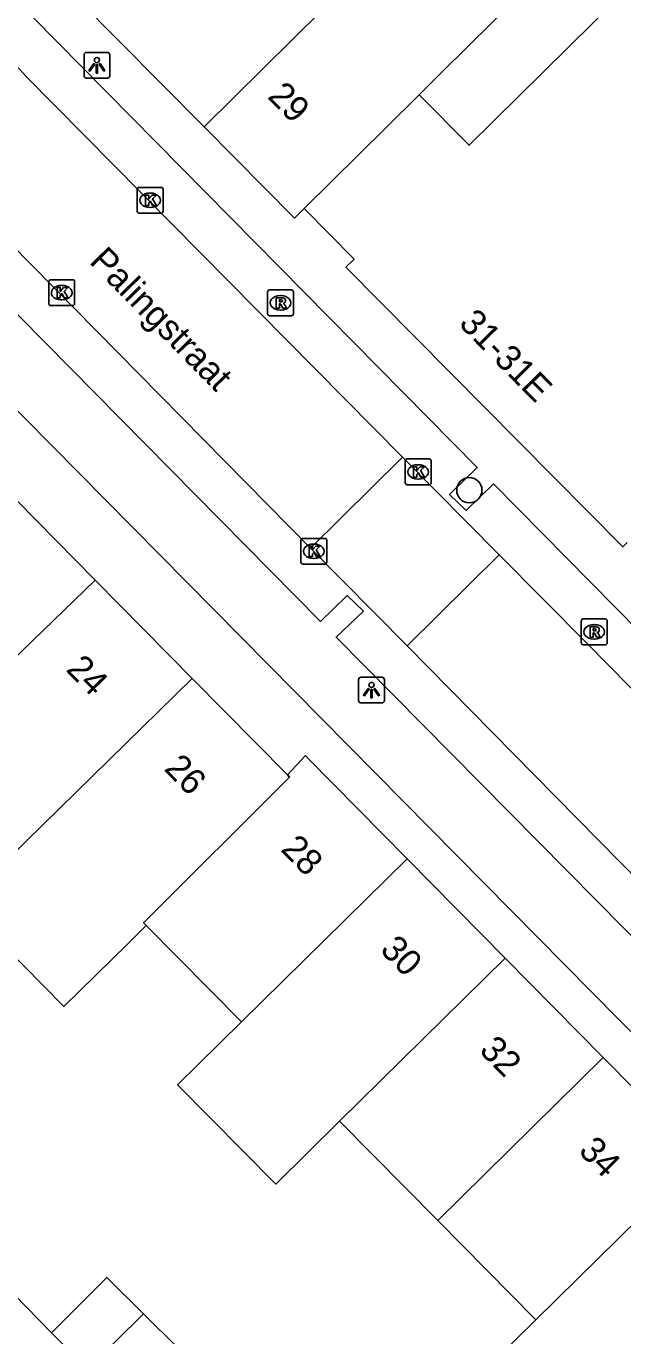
# Model space of a CAD drawing. Extents: x 160107 to 160928, y 382056 to 382918.
# Drawn here: x 160677.5 to 160700.6, y 382585.3 to 382636 of the extents above; entities that cross this region are included whole.
import ezdxf

# ---------------------------------------------------------------- set-up
doc = ezdxf.new("R2010")
doc.units = 0
for name, color, linetype in [('IMGEO_Boom', 7, 'Continuous'), ('IMGEO_Kolk', 7, 'Continuous'), ('IMGEO_Lichtpunt', 7, 'Continuous'), ('IMGEO_Openbare_ruimte_label', 7, 'Continuous'), ('IMGEO_Pand', 7, 'Continuous'), ('IMGEO_Pand_nummerreeks', 7, 'Continuous'), ('IMGEO_Rijbaan_lokaal_open', 7, 'Continuous'), ('IMGEO_Rioolput', 7, 'Continuous'), ('IMGEO_Voetpad_open', 7, 'Continuous')]:
    doc.layers.add(name, color=color, linetype=linetype)

msp = doc.modelspace()

# ---------------------------------------------------------------- linework, layer by layer
at = {"layer": 'IMGEO_Boom'}
msp.add_circle((160694.674, 382618.026), 0.489, dxfattribs=at)
at = {"layer": 'IMGEO_Kolk'}
for p, q in [((160681.822, 382628.825), (160681.822, 382629.677)), ((160681.897, 382629.751), (160682.749, 382629.751)), ((160682.31, 382629.531), (160682.335, 382629.531)), ((160682.823, 382629.677), (160682.823, 382628.825)), ((160682.333, 382628.971), (160682.308, 382628.971)), ((160682.749, 382628.751), (160681.897, 382628.751)), ((160678.396, 382625.249), (160678.396, 382626.101)), ((160678.471, 382626.175), (160679.323, 382626.175)), ((160678.884, 382625.955), (160678.909, 382625.955)), ((160679.397, 382626.101), (160679.397, 382625.249)), ((160678.907, 382625.395), (160678.882, 382625.395)), ((160679.323, 382625.175), (160678.471, 382625.175)), ((160692.196, 382618.308), (160692.196, 382619.16)), ((160692.271, 382619.234), (160693.123, 382619.234)), ((160692.684, 382619.014), (160692.709, 382619.014)), ((160693.197, 382619.16), (160693.197, 382618.308)), ((160692.707, 382618.454), (160692.682, 382618.454)), ((160693.123, 382618.234), (160692.271, 382618.234)), ((160688.155, 382615.236), (160688.155, 382616.088)), ((160688.23, 382616.162), (160689.082, 382616.162)), ((160688.643, 382615.942), (160688.668, 382615.942)), ((160689.156, 382616.088), (160689.156, 382615.236)), ((160688.666, 382615.382), (160688.641, 382615.382)), ((160689.082, 382615.162), (160688.23, 382615.162))]:
    msp.add_line(p, q, dxfattribs=at)
for points in [[(160681.822, 382628.825), (160681.822, 382629.677)], [(160681.897, 382629.751), (160682.749, 382629.751)], [(160682.143, 382629.451), (160682.266, 382629.451), (160682.266, 382629.3), (160682.396, 382629.451), (160682.56, 382629.451), (160682.414, 382629.3), (160682.567, 382629.051), (160682.415, 382629.051), (160682.33, 382629.215), (160682.266, 382629.148), (160682.266, 382629.051), (160682.143, 382629.051), (160682.143, 382629.451)], [(160682.823, 382629.677), (160682.823, 382628.825)], [(160682.749, 382628.751), (160681.897, 382628.751)], [(160678.396, 382625.249), (160678.396, 382626.101)], [(160678.471, 382626.175), (160679.323, 382626.175)], [(160679.397, 382626.101), (160679.397, 382625.249)], [(160678.717, 382625.875), (160678.84, 382625.875), (160678.84, 382625.724), (160678.97, 382625.875), (160679.134, 382625.875), (160678.988, 382625.724), (160679.141, 382625.475), (160678.989, 382625.475), (160678.904, 382625.639), (160678.84, 382625.572), (160678.84, 382625.475), (160678.717, 382625.475), (160678.717, 382625.875)], [(160679.323, 382625.175), (160678.471, 382625.175)], [(160692.196, 382618.308), (160692.196, 382619.16)], [(160692.271, 382619.234), (160693.123, 382619.234)], [(160692.517, 382618.934), (160692.64, 382618.934), (160692.64, 382618.783), (160692.77, 382618.934), (160692.934, 382618.934), (160692.788, 382618.783), (160692.941, 382618.534), (160692.789, 382618.534), (160692.704, 382618.698), (160692.64, 382618.631), (160692.64, 382618.534), (160692.517, 382618.534), (160692.517, 382618.934)], [(160693.197, 382619.16), (160693.197, 382618.308)], [(160693.123, 382618.234), (160692.271, 382618.234)], [(160688.155, 382615.236), (160688.155, 382616.088)], [(160688.23, 382616.162), (160689.082, 382616.162)], [(160688.476, 382615.862), (160688.599, 382615.862), (160688.599, 382615.711), (160688.729, 382615.862), (160688.893, 382615.862), (160688.747, 382615.711), (160688.9, 382615.462), (160688.748, 382615.462), (160688.663, 382615.626), (160688.599, 382615.559), (160688.599, 382615.462), (160688.476, 382615.462), (160688.476, 382615.862)], [(160689.156, 382616.088), (160689.156, 382615.236)], [(160689.082, 382615.162), (160688.23, 382615.162)]]:
    msp.add_lwpolyline(points, dxfattribs=at)
for centre, start, end in [((160681.899, 382629.675), 91.552, 178.448), ((160681.899, 382629.675), 91.552, 178.448), ((160682.747, 382629.675), 1.552, 88.448), ((160682.747, 382629.675), 1.552, 88.448), ((160681.899, 382628.827), 181.552, 268.448), ((160681.899, 382628.827), 181.552, 268.448), ((160682.747, 382628.827), 271.552, 358.448), ((160682.747, 382628.827), 271.552, 358.448), ((160678.473, 382626.099), 91.552, 178.448), ((160678.473, 382626.099), 91.552, 178.448), ((160679.321, 382626.099), 1.552, 88.448), ((160679.321, 382626.099), 1.552, 88.448), ((160678.473, 382625.251), 181.552, 268.448), ((160678.473, 382625.251), 181.552, 268.448), ((160679.321, 382625.251), 271.552, 358.448), ((160679.321, 382625.251), 271.552, 358.448), ((160692.273, 382619.158), 91.552, 178.448), ((160692.273, 382619.158), 91.552, 178.448), ((160693.121, 382619.158), 1.552, 88.448), ((160693.121, 382619.158), 1.552, 88.448), ((160692.273, 382618.31), 181.552, 268.448), ((160692.273, 382618.31), 181.552, 268.448), ((160693.121, 382618.31), 271.552, 358.448), ((160693.121, 382618.31), 271.552, 358.448), ((160688.232, 382616.086), 91.552, 178.448), ((160688.232, 382616.086), 91.552, 178.448), ((160689.08, 382616.086), 1.552, 88.448), ((160689.08, 382616.086), 1.552, 88.448), ((160688.232, 382615.238), 181.552, 268.448), ((160688.232, 382615.238), 181.552, 268.448), ((160689.08, 382615.238), 271.552, 358.448), ((160689.08, 382615.238), 271.552, 358.448)]:
    msp.add_arc(centre, 0.0765, start, end, dxfattribs=at)
for centre, major_axis, ratio, start_param, end_param in [((160682.309, 382629.251), (-0.387, 0.002), 0.722429, 4.712389, 7.853982), ((160682.334, 382629.251), (-0.39, 0.002), 0.717154, 1.570796, 4.712389), ((160678.883, 382625.675), (-0.387, 0.002), 0.722429, 4.712389, 7.853982), ((160678.908, 382625.675), (-0.39, 0.002), 0.717154, 1.570796, 4.712389), ((160692.683, 382618.734), (-0.387, 0.002), 0.722429, 4.712389, 7.853982), ((160692.708, 382618.734), (-0.39, 0.002), 0.717154, 1.570796, 4.712389), ((160688.642, 382615.662), (-0.387, 0.002), 0.722429, 4.712389, 7.853982), ((160688.667, 382615.662), (-0.39, 0.002), 0.717154, 1.570796, 4.712389)]:
    msp.add_ellipse(centre, major_axis=major_axis, ratio=ratio, start_param=start_param, end_param=end_param, dxfattribs=at)
at = {"layer": 'IMGEO_Lichtpunt'}
for p, q in [((160679.761, 382634.879), (160679.761, 382634.072)), ((160679.761, 382634.879), (160679.761, 382634.072)), ((160680.663, 382634.974), (160679.855, 382634.974)), ((160680.663, 382634.974), (160679.855, 382634.974)), ((160680.757, 382634.072), (160680.757, 382634.879)), ((160680.757, 382634.072), (160680.757, 382634.879)), ((160679.855, 382633.978), (160680.663, 382633.978)), ((160679.855, 382633.978), (160680.663, 382633.978)), ((160690.389, 382610.689), (160690.389, 382609.882)), ((160690.389, 382610.689), (160690.389, 382609.882)), ((160691.291, 382610.784), (160690.483, 382610.784)), ((160691.291, 382610.784), (160690.483, 382610.784)), ((160691.385, 382609.882), (160691.385, 382610.689)), ((160691.385, 382609.882), (160691.385, 382610.689)), ((160690.483, 382609.788), (160691.291, 382609.788)), ((160690.483, 382609.788), (160691.291, 382609.788))]:
    msp.add_line(p, q, dxfattribs=at)
for points in [[(160680.135, 382634.543), (160680.174, 382634.515), (160679.986, 382634.253), (160679.948, 382634.28), (160680.135, 382634.543)], [(160680.237, 382634.495), (160680.284, 382634.495), (160680.284, 382634.173), (160680.237, 382634.173), (160680.237, 382634.495)], [(160680.347, 382634.515), (160680.385, 382634.542), (160680.572, 382634.28), (160680.533, 382634.252), (160680.347, 382634.515)], [(160690.763, 382610.353), (160690.802, 382610.325), (160690.614, 382610.063), (160690.576, 382610.09), (160690.763, 382610.353)], [(160690.865, 382610.305), (160690.912, 382610.305), (160690.912, 382609.983), (160690.865, 382609.983), (160690.865, 382610.305)], [(160690.975, 382610.325), (160691.013, 382610.352), (160691.2, 382610.09), (160691.161, 382610.062), (160690.975, 382610.325)]]:
    msp.add_lwpolyline(points, dxfattribs=at)
for centre in [(160680.26, 382634.677), (160690.888, 382610.487)]:
    msp.add_circle(centre, 0.0994, dxfattribs=at)
for centre, start, end in [((160679.855, 382634.879), 90, 180), ((160679.855, 382634.879), 90, 180), ((160680.663, 382634.879), 0, 90), ((160680.663, 382634.879), 0, 90), ((160679.855, 382634.072), 180, 270), ((160679.855, 382634.072), 180, 270), ((160680.663, 382634.072), 270, 0), ((160680.663, 382634.072), 270, 360), ((160690.483, 382610.689), 90, 180), ((160690.483, 382610.689), 90, 180), ((160691.291, 382610.689), 0, 90), ((160691.291, 382610.689), 0, 90), ((160690.483, 382609.882), 180, 270), ((160690.483, 382609.882), 180, 270), ((160691.291, 382609.882), 270, 0), ((160691.291, 382609.882), 270, 360)]:
    msp.add_arc(centre, 0.0946, start, end, dxfattribs=at)
at = {"layer": 'IMGEO_Pand'}
for points in [[(160698.496, 382639.045), (160693.616, 382634.213), (160692.728, 382633.334)], [(160692.728, 382633.334), (160694.662, 382631.381), (160700.43, 382637.092), (160698.496, 382639.045)], [(160684.405, 382632.1), (160690.117, 382637.747)], [(160684.405, 382632.1), (160679.49, 382637.064)], [(160688.279, 382628.929), (160691.462, 382632.08), (160692.728, 382633.334)], [(160688.279, 382628.929), (160687.908, 382628.562), (160684.405, 382632.1)], [(160700.781, 382615.999), (160700.619, 382615.839), (160689.9, 382626.667), (160690.212, 382626.976), (160688.279, 382628.929)], [(160680.186, 382614.545), (160676.381, 382618.398)], [(160673.72, 382608.29), (160680.186, 382614.545)], [(160683.948, 382610.735), (160680.186, 382614.545)], [(160677.521, 382604.441), (160683.948, 382610.735)], [(160683.948, 382610.735), (160687.631, 382607.005)], [(160687.631, 382607.005), (160688.331, 382607.752), (160688.44, 382607.641), (160692.271, 382603.758)], [(160682.172, 382601.171), (160682.068, 382601.277), (160687.716, 382606.918), (160687.631, 382607.005)], [(160682.172, 382601.171), (160681.451, 382600.462), (160678.981, 382598.033), (160675.057, 382602.008), (160677.521, 382604.441)], [(160692.271, 382603.758), (160685.853, 382597.443)], [(160696.065, 382599.911), (160692.271, 382603.758)], [(160685.853, 382597.443), (160682.172, 382601.171)], [(160689.649, 382593.599), (160696.065, 382599.911)], [(160696.065, 382599.911), (160699.859, 382596.064)], [(160685.853, 382597.443), (160683.383, 382595.004), (160687.179, 382591.16), (160689.649, 382593.599)], [(160699.859, 382596.064), (160693.45, 382589.75)], [(160703.657, 382592.214), (160699.859, 382596.064)], [(160693.45, 382589.75), (160689.649, 382593.599)], [(160697.246, 382585.906), (160703.657, 382592.214)], [(160693.45, 382589.75), (160697.246, 382585.906)], [(160678.508, 382585.403), (160680.64, 382587.548), (160682.062, 382586.135)], [(160682.062, 382586.135), (160679.906, 382584.014)], [(160681.271, 382582.658), (160683.403, 382584.804), (160682.062, 382586.135)], [(160701.047, 382582.057), (160698.688, 382579.733), (160694.89, 382583.588), (160697.246, 382585.906)], [(160679.906, 382584.014), (160678.508, 382585.403)]]:
    msp.add_lwpolyline(points, dxfattribs=at)
at = {"layer": 'IMGEO_Rijbaan_lokaal_open'}
for points in [[(160677.523, 382634.045), (160692.094, 382619.309)], [(160671.916, 382632.651), (160688.533, 382615.784)], [(160688.533, 382615.784), (160692.094, 382619.309)], [(160692.094, 382619.309), (160695.832, 382615.528)], [(160692.265, 382611.995), (160688.533, 382615.784)], [(160695.832, 382615.528), (160692.265, 382611.995)], [(160714.878, 382596.2), (160699.209, 382612.113), (160695.832, 382615.528)], [(160692.265, 382611.995), (160709.547, 382594.453)]]:
    msp.add_lwpolyline(points, dxfattribs=at)
msp.add_arc((160645.108, 382603.375), 44.625, 43.4149, 59.1365, dxfattribs=at)
at = {"layer": 'IMGEO_Rioolput'}
for p, q in [((160686.864, 382624.853), (160686.864, 382625.705)), ((160686.939, 382625.779), (160687.791, 382625.779)), ((160687.352, 382625.559), (160687.377, 382625.559)), ((160687.865, 382625.705), (160687.865, 382624.853)), ((160687.375, 382624.999), (160687.35, 382624.999)), ((160687.791, 382624.779), (160686.939, 382624.779)), ((160699.009, 382612.114), (160699.009, 382612.966)), ((160699.084, 382613.04), (160699.936, 382613.04)), ((160699.497, 382612.82), (160699.522, 382612.82)), ((160700.01, 382612.966), (160700.01, 382612.114)), ((160699.52, 382612.26), (160699.495, 382612.26)), ((160699.936, 382612.04), (160699.084, 382612.04))]:
    msp.add_line(p, q, dxfattribs=at)
for points in [[(160686.864, 382624.853), (160686.864, 382625.705)], [(160686.939, 382625.779), (160687.791, 382625.779)], [(160687.453, 382625.477), (160687.201, 382625.479), (160687.201, 382625.079)], [(160687.379, 382625.398), (160687.325, 382625.398), (160687.325, 382625.317)], [(160687.865, 382625.705), (160687.865, 382624.853)], [(160687.201, 382625.079), (160687.325, 382625.079), (160687.325, 382625.241), (160687.336, 382625.241)], [(160687.325, 382625.317), (160687.377, 382625.317)], [(160687.383, 382625.212), (160687.454, 382625.079), (160687.594, 382625.079), (160687.529, 382625.205)], [(160687.791, 382624.779), (160686.939, 382624.779)], [(160699.009, 382612.114), (160699.009, 382612.966)], [(160699.084, 382613.04), (160699.936, 382613.04)], [(160699.598, 382612.738), (160699.346, 382612.74), (160699.346, 382612.34)], [(160700.01, 382612.966), (160700.01, 382612.114)], [(160699.346, 382612.34), (160699.47, 382612.34), (160699.47, 382612.502), (160699.481, 382612.502)], [(160699.524, 382612.659), (160699.47, 382612.659), (160699.47, 382612.578)], [(160699.47, 382612.578), (160699.522, 382612.578)], [(160699.528, 382612.473), (160699.599, 382612.34), (160699.739, 382612.34), (160699.674, 382612.466)], [(160699.936, 382612.04), (160699.084, 382612.04)]]:
    msp.add_lwpolyline(points, dxfattribs=at)
for centre, radius, start, end in [((160686.941, 382625.703), 0.0765, 91.552, 178.448), ((160686.941, 382625.703), 0.0765, 91.552, 178.448), ((160687.385, 382625.302), 0.0964, 77.0061, 93.1865), ((160687.399, 382625.359), 0.0378, 276.6634, 79.6772), ((160687.452, 382625.367), 0.109, 350.3612, 89.416), ((160687.789, 382625.703), 0.0765, 1.552, 88.448), ((160687.789, 382625.703), 0.0765, 1.552, 88.448), ((160687.335, 382625.188), 0.0533, 26.0293, 88.6989), ((160687.361, 382625.506), 0.19, 274.7715, 282.9687), ((160687.45, 382625.367), 0.112, 277.5842, 350.9817), ((160687.434, 382625.152), 0.108, 29.5134, 73.7905), ((160686.941, 382624.855), 0.0765, 181.552, 268.448), ((160686.941, 382624.855), 0.0765, 181.552, 268.448), ((160687.789, 382624.855), 0.0765, 271.552, 358.448), ((160687.789, 382624.855), 0.0765, 271.552, 358.448), ((160699.086, 382612.964), 0.0765, 91.552, 178.448), ((160699.086, 382612.964), 0.0765, 91.552, 178.448), ((160699.597, 382612.628), 0.109, 350.3612, 89.416), ((160699.934, 382612.964), 0.0765, 1.552, 88.448), ((160699.934, 382612.964), 0.0765, 1.552, 88.448), ((160699.48, 382612.449), 0.0533, 26.0293, 88.6989), ((160699.506, 382612.767), 0.19, 274.7715, 282.9687), ((160699.53, 382612.563), 0.0964, 77.0061, 93.1865), ((160699.544, 382612.62), 0.0378, 276.6634, 79.6772), ((160699.595, 382612.628), 0.112, 277.5842, 350.9817), ((160699.579, 382612.413), 0.108, 29.5134, 73.7905), ((160699.086, 382612.116), 0.0765, 181.552, 268.448), ((160699.086, 382612.116), 0.0765, 181.552, 268.448), ((160699.934, 382612.116), 0.0765, 271.552, 358.448), ((160699.934, 382612.116), 0.0765, 271.552, 358.448)]:
    msp.add_arc(centre, radius, start, end, dxfattribs=at)
for centre, major_axis, ratio, start_param, end_param in [((160687.351, 382625.279), (-0.387, 0.002), 0.722429, 4.712389, 7.853982), ((160687.376, 382625.279), (-0.39, 0.002), 0.717154, 1.570796, 4.712389), ((160699.496, 382612.54), (-0.387, 0.002), 0.722429, 4.712389, 7.853982), ((160699.521, 382612.54), (-0.39, 0.002), 0.717154, 1.570796, 4.712389)]:
    msp.add_ellipse(centre, major_axis=major_axis, ratio=ratio, start_param=start_param, end_param=end_param, dxfattribs=at)
at = {"layer": 'IMGEO_Voetpad_open'}
for points in [[(160677.77, 382636.349), (160694.982, 382618.904), (160693.909, 382617.859), (160694.552, 382617.243), (160695.607, 382618.271), (160714.45, 382599.171)], [(160662.826, 382635.631), (160712.982, 382584.842)], [(160706.263, 382595.385), (160689.516, 382612.338), (160690.574, 382613.342), (160689.943, 382613.949), (160688.913, 382612.948), (160672.412, 382629.652)], [(160678.508, 382585.403), (160673.69, 382590.336)]]:
    msp.add_lwpolyline(points, dxfattribs=at)

# ---------------------------------------------------------------- texts
at = {"layer": 'IMGEO_Openbare_ruimte_label'}
msp.add_text('Palingstraat', height=1, rotation=314.5138, dxfattribs=at).set_placement((160679.927, 382626.842))
at = {"layer": 'IMGEO_Pand_nummerreeks'}
for s, rotation, p in [('29', 314.7134, (160686.826, 382633.235)), ('31-31E', 314.5129, (160694.228, 382624.441)), ('24', 314.6388, (160679.026, 382611.052)), ('26', 314.6389, (160682.82, 382607.209)), ('28', 314.6046, (160687.338, 382604.087)), ('30', 314.6063, (160691.18, 382600.192)), ('32', 314.6063, (160695.018, 382596.301)), ('34', 314.6063, (160698.861, 382592.405))]:
    msp.add_text(s, height=1, rotation=rotation, dxfattribs=at).set_placement(p)

doc.saveas('drawing.dxf')
